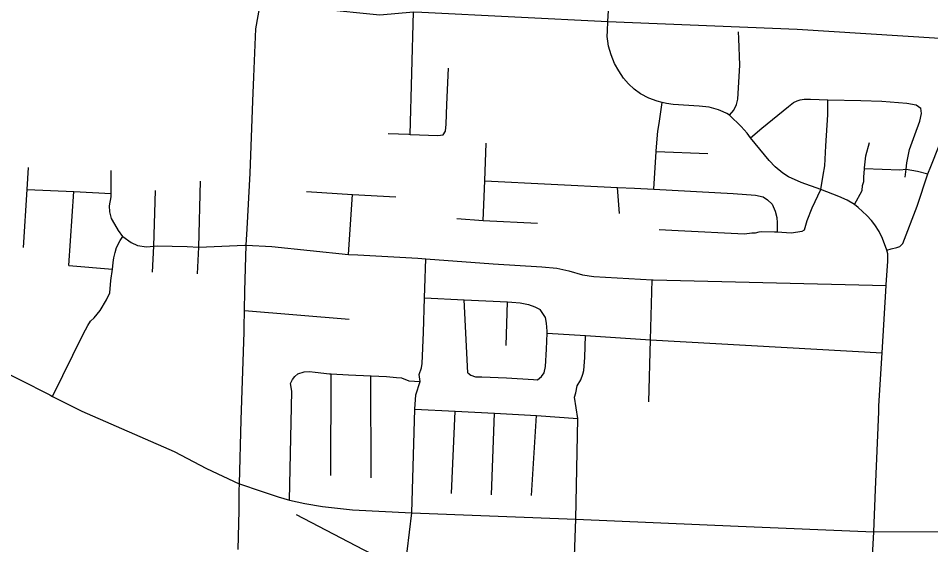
# Model space of a CAD drawing. Extents: x 1755200 to 1902939, y 644115 to 788070.
# Drawn here: x 1808105 to 1815068, y 748147 to 752165 of the extents above; entities that cross this region are included whole.
import ezdxf

# ---------------------------------------------------------------- set-up
doc = ezdxf.new("R2010")
doc.units = 0
doc.layers.add('GM_X_City_Street', color=7, linetype='Continuous')

msp = doc.modelspace()

# ---------------------------------------------------------------- linework, layer by layer
at = {"layer": 'GM_X_City_Street'}
for points in [[(1803053.9, 752624), (1804112.3, 752566.3), (1804780.6, 752533.2), (1807576.8, 752391), (1808753, 752320.9), (1809952.6, 752281.9), (1810863.5, 752190.1), (1811121.1, 752214.5), (1811184.5, 752212.6), (1812604.8, 752140.5), (1814047.5, 752080.9), (1815379.2, 751999.2)], [(1812604.8, 752140.5), (1812631.8, 752594)], [(1809829.6, 749806.7), (1809832.3, 749935.5), (1809834.9, 750081.3), (1809845.3, 750432.8), (1809852.3, 750557.8), (1809874, 750984.1), (1809895.7, 751531.8), (1809903.5, 751717.6), (1809918.2, 752084.8), (1809952.6, 752281.9)], [(1811096.4, 751279.1), (1811121.1, 752214.5)], [(1814731.8, 750396.2), (1814699.2, 750483.5), (1814674, 750537.3), (1814641.9, 750587.6), (1814616.7, 750621.5), (1814581.1, 750660.6), (1814515.2, 750721.3), (1814486.5, 750743), (1814429.2, 750776), (1814366.7, 750804.7), (1814227.9, 750857.6), (1814079.4, 750910.6), (1813982.2, 750954), (1813938.8, 750982.6), (1813881.5, 751032.1), (1813835.5, 751079), (1813693.1, 751253.5), (1813667.1, 751287.3), (1813622, 751339.4), (1813533.4, 751425.3), (1813512.6, 751437.5), (1813484.8, 751451.4), (1813447.5, 751467), (1813377.1, 751487.8), (1813299.9, 751495.6), (1813102.9, 751506.9), (1813051.2, 751514.3), (1813018.7, 751521.7), (1812981.3, 751532.9), (1812918, 751554.7), (1812853.7, 751588.5), (1812806, 751624.1), (1812762.6, 751664.9), (1812722.7, 751709.2), (1812687.1, 751763.9), (1812654.9, 751819.4), (1812629.8, 751886.3), (1812609.8, 751953.1), (1812602.9, 751990.4), (1812599.4, 752026.9), (1812601.1, 752070.3), (1812604.8, 752140.5)], [(1813533.4, 751425.3), (1813564.6, 751462.6), (1813585.2, 751506.8), (1813596.8, 751546.9), (1813611.5, 751807.3), (1813602.6, 752009.7), (1813599.8, 752061.2)], [(1814728.2, 750130.3), (1814740.2, 750312.1), (1814739.5, 750368.1), (1814731.8, 750396.2), (1814766.1, 750404.5), (1814809.5, 750415.8), (1814831.1, 750423.6), (1814855.5, 750445.3), (1814964.8, 750731.7), (1815046.2, 750978.8), (1815068.1, 751033.8), (1815196.4, 751355.4), (1815303.2, 751624), (1815363.6, 751842.4), (1815379.2, 751999.2)], [(1811347.9, 751275), (1811366.5, 751304.7), (1811371.4, 751356.8), (1811376.3, 751507), (1811389.4, 751783.4)], [(1813693.1, 751253.5), (1813779.9, 751325.5), (1813982.2, 751493), (1814019.5, 751521.7), (1814047.3, 751533.8), (1814071.6, 751542.5), (1814102, 751547.7), (1814151.5, 751547.7), (1814281.8, 751543.2), (1814534.3, 751538.8), (1814695.2, 751532), (1814885.1, 751516.4), (1814955.8, 751504.7), (1814992.8, 751478.5)], [(1814105.1, 750551.2), (1814126.1, 750621.2), (1814162.3, 750719.4), (1814227.9, 750857.6), (1814246.2, 750967.4), (1814259.1, 751039.7), (1814268.2, 751192.2), (1814281.8, 751427), (1814281.8, 751543.2)], [(1812955.3, 750859.7), (1812972.7, 751149.3), (1812972.9, 751153.2), (1812985.7, 751303.3), (1812994.8, 751361.2), (1813018.7, 751521.7)], [(1814871.9, 750952.4), (1814880, 751014.5), (1814886.3, 751062.1), (1814906.9, 751164.4), (1814945.8, 751274.8), (1814985.6, 751378.9), (1814998.3, 751438.7), (1814992.8, 751478.5)], [(1810928.3, 751286.7), (1811085.8, 751279.6)], [(1811085.8, 751279.6), (1811086.5, 751279.6), (1811096.4, 751279.1), (1811307.9, 751269.7), (1811347.9, 751275)], [(1811653.3, 750622), (1811665.2, 750924.4), (1811676.6, 751212.9)], [(1814563.2, 751024), (1814571.6, 751115.6), (1814601.4, 751217.7)], [(1812972.7, 751149.3), (1813366.3, 751132)], [(1808172.6, 750859.2), (1808172.6, 750859.6), (1808183.1, 751025.9)], [(1808903.8, 750498.5), (1808869.9, 750544.6), (1808842, 750594.7), (1808818, 750636.8), (1808804.1, 750686.9), (1808802.1, 750733), (1808814.2, 750803.1), (1808814.2, 750829.1), (1808814.4, 751003.5)], [(1814486.5, 750743), (1814544.7, 750849.8), (1814547.1, 750889.9), (1814556.1, 750918.9), (1814558.4, 750955.1), (1814562.2, 751013.6), (1814562.6, 751018.5), (1814563.2, 751024)], [(1814562.6, 751018.5), (1814830.9, 751008.7), (1814880, 751014.5), (1814965.7, 750998.8), (1815046.2, 750978.8)], [(1809483.2, 750418.9), (1809495.5, 750920.9)], [(1811665.2, 750924.4), (1812677.2, 750874), (1812807.6, 750867.5), (1812955.3, 750859.7), (1813560.5, 750827.7), (1813730.2, 750814.6), (1813788, 750803.5), (1813821.5, 750778.8), (1813858.9, 750746.1), (1813881.9, 750693.6), (1813893, 750645.3), (1813896.2, 750605.1), (1813894.7, 750534.4)], [(1808144.6, 750414.8), (1808172.6, 750859.2)], [(1808172.6, 750859.6), (1808529.1, 750842.7), (1808814.2, 750829.1)], [(1808492, 750277.7), (1808529.1, 750842.7)], [(1809140.7, 750425.8), (1809153.8, 750851)], [(1810304.5, 750842.3), (1810655.5, 750821.4), (1810987.6, 750801.7)], [(1812692.3, 750676.4), (1812677.2, 750874)], [(1810625.8, 750362.3), (1810655.5, 750821.4)], [(1811452, 750637.7), (1811653.3, 750622), (1812067, 750600.4)], [(1812995.7, 750553.4), (1813141.5, 750546.7), (1813646.7, 750519.5), (1813702.8, 750526.5), (1813730.9, 750527.9), (1813759, 750535.4), (1813777, 750537.1), (1813874.9, 750535.3), (1813894.7, 750534.4), (1814002.7, 750529), (1814087, 750541.5), (1814105.1, 750551.2)], [(1808830.2, 750298.5), (1808830.5, 750300.1), (1808835.8, 750338.2), (1808845.8, 750378.3), (1808853.8, 750416.4), (1808883.8, 750468.4), (1808903.8, 750498.5)], [(1808903.8, 750498.5), (1808967.7, 750454.4), (1809015.6, 750430.3), (1809083.5, 750420.3), (1809140.7, 750425.8), (1809165.4, 750428.2), (1809393.2, 750424.1), (1809483.2, 750418.9), (1809833.1, 750432.4)], [(1809129.3, 750227.9), (1809140.7, 750425.8)], [(1809472.9, 750213.6), (1809483.2, 750418.9)], [(1809833.1, 750432.4), (1809845.3, 750432.8), (1810039.8, 750424.2), (1810625.8, 750362.3), (1810695.6, 750359.1), (1811155, 750334.8), (1811215.2, 750330.4), (1811728.3, 750292.4), (1812099.9, 750268.1), (1812213.7, 750258), (1812307.6, 750237.9), (1812409.5, 750207.8), (1812497.4, 750195.7), (1812587.2, 750189.6), (1812942.9, 750169.7), (1812948.8, 750169.4), (1814727.8, 750124.8)], [(1806405.7, 750328.7), (1806421.2, 750320.6), (1806545.2, 750252.5), (1807437, 749810.4), (1807597.7, 749675.9), (1807793, 749574.7), (1808060.1, 749436.4), (1808115.4, 749407.8), (1808347.6, 749290.2), (1808353.3, 749287.3)], [(1808367.9, 749279.9), (1808599.5, 749755.3), (1808637.5, 749821.4), (1808655.5, 749853.5), (1808683.5, 749879.5), (1808731.5, 749935.6), (1808779.6, 750017.7), (1808803.6, 750069.8), (1808811.6, 750164), (1808823.7, 750251.6), (1808830.2, 750298.5)], [(1808492, 750277.7), (1808823.7, 750251.6)], [(1811054, 747947.8), (1811108.9, 748390.6), (1811132.4, 749182), (1811140.2, 749291.7), (1811171.6, 749393.5), (1811164.3, 749447.2), (1811182.3, 749497.3), (1811188.3, 749531.3), (1811196.5, 749767.7), (1811206.2, 750032.3), (1811208.8, 750104.3), (1811215.2, 750330.4)], [(1812916.1, 749237.7), (1812929.7, 749710.6), (1812942.9, 750169.7)], [(1814670.9, 749161.7), (1814672.8, 749208.5), (1814697.1, 749613.1), (1814727.8, 750124.8), (1814728.2, 750130.3)], [(1811206.2, 750032.3), (1811507.4, 750017.6), (1811838, 750001.4), (1811871.9, 749999.7), (1811935.8, 749993.7), (1811999.8, 749979.6), (1812047.7, 749963.6), (1812087.6, 749941.5)], [(1811535.8, 749459), (1811507.4, 750017.6)], [(1811827.7, 749667.2), (1811838, 750001.4)], [(1809832.3, 749935.5), (1810629.3, 749868.3)], [(1812097.2, 749430.6), (1812117.2, 749460.6), (1812127.2, 749508.7), (1812135.3, 749638.9), (1812140.8, 749763.2), (1812141.4, 749777.2), (1812135.5, 749837.3), (1812129.5, 749881.4), (1812107.6, 749913.4), (1812087.6, 749941.5)], [(1809792.1, 748540.8), (1809792.2, 748562.4), (1809792.5, 748611.9), (1809805.4, 749100.4), (1809828.8, 749768.8), (1809829.6, 749806.7)], [(1812140.8, 749763.2), (1812433.3, 749744.9), (1812929.7, 749710.6), (1814697.1, 749613.1)], [(1812339.1, 747775.5), (1812358.6, 748343.5), (1812374.3, 749111.5), (1812350.7, 749274.1), (1812360.7, 749306.2), (1812370.8, 749360.3), (1812398.8, 749406.3), (1812412.8, 749448.4), (1812420.8, 749476.5), (1812428.9, 749576.6), (1812433.3, 749744.9)], [(1810215.4, 749431.7), (1810239.4, 749451.8), (1810287.3, 749465.8), (1810327.3, 749469.8), (1810371.2, 749463.7), (1810479.1, 749451.6), (1810493.2, 749450.8), (1810624.9, 749443.5), (1810795, 749437.5), (1810798.7, 749437.4), (1810914.6, 749431.3), (1810990.5, 749423.2), (1811028.4, 749421.2), (1811084.3, 749399.2), (1811171.6, 749393.5)], [(1810489.9, 748676.6), (1810493.2, 749450.8)], [(1810799.4, 748658.9), (1810795, 749437.5)], [(1811535.8, 749459), (1811559.8, 749440.9), (1811593.8, 749428.9), (1811643.7, 749428.8), (1811831.5, 749420.7), (1812037.2, 749408.6), (1812067.2, 749406.5), (1812097.2, 749430.6)], [(1810174, 748488.6), (1810191.7, 749320), (1810183.4, 749377.7), (1810197.4, 749407.7), (1810215.4, 749431.7)], [(1808353.3, 749287.3), (1808367.9, 749279.9), (1808589.3, 749167.8), (1809294.9, 748858.7), (1809541.8, 748729.5), (1809791.2, 748612.6)], [(1811132.4, 749182), (1811438, 749166.3), (1811739.7, 749150.6), (1812060.9, 749135), (1812374.3, 749111.5)], [(1811411.2, 748539.4), (1811438, 749166.3)], [(1814647.3, 748569.2), (1814670.9, 749161.7)], [(1811716.8, 748529.2), (1811739.7, 749150.6)], [(1812020.5, 748523), (1812060.9, 749135)], [(1809791.2, 748612.6), (1809792.5, 748611.9), (1809959, 748555.1), (1810088.3, 748514), (1810174, 748488.6), (1810292.6, 748461.5), (1810425.7, 748439.7), (1810655.6, 748414.7), (1811108.9, 748390.6), (1812358.6, 748343.5), (1813597.5, 748288.7), (1814634.4, 748246), (1815205.8, 748249.1), (1815895.5, 748206), (1816051.3, 748186.7)], [(1809784.5, 748110.8), (1809791.5, 748408.6), (1809792.1, 748540.8)], [(1814602.6, 747665.2), (1814603.7, 747690.1), (1814634.4, 748246), (1814647.3, 748569.2)], [(1810225, 748379.3), (1810736.7, 748112.4), (1811054, 747947.8), (1811230.8, 747796.2), (1811269.9, 747786.4), (1811342.7, 747776.1), (1811738.1, 747756.8), (1812015.9, 747743.4), (1812339.1, 747775.5), (1812745, 747768.6), (1813133.8, 747744.7), (1813778.4, 747720.8), (1814603.7, 747690.1), (1815057.3, 747676.5), (1815234.6, 747659.4), (1815353.9, 747649.2), (1815466.5, 747645.8), (1815545, 747690.1), (1815839, 747851), (1815879.3, 747871.6), (1816026.2, 747951.7)]]:
    msp.add_lwpolyline(points, dxfattribs=at)

doc.saveas('drawing.dxf')
